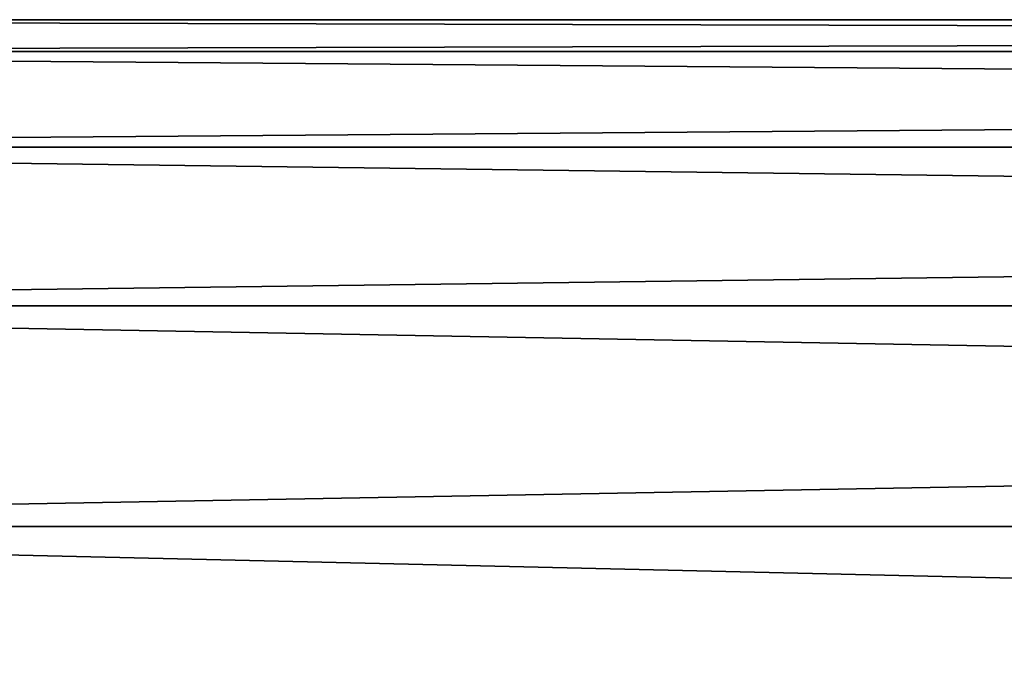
# Model space of a CAD drawing. Header units: millimetres. Extents: x -41 to 9, y -3 to 403.
# Tile 477 of 505: x -35.78 to -31.73, y 379.87 to 382.5. Entities that reach past the tile are written whole.
import ezdxf

# ---------------------------------------------------------------- set-up
doc = ezdxf.new("R2010")
doc.units = ezdxf.units.MM
doc.header["$LTSCALE"] = 81.481481
doc.layers.add('1223', color=7, linetype='CONTINUOUS')

msp = doc.modelspace()

# ---------------------------------------------------------------- linework, layer by layer
at = {"layer": '1223', "linetype": 'Continuous'}
for points in [[(-40.875, 382.5, 50.9995), (9.125, 382.369, 47.6656), (-40.875, 382.3689, 47.6647), (-40.875, 382.5, 50.9995)], [(-40.875, 382.369, 54.334), (9.125, 382.5, 51.0002), (-40.875, 382.5, 50.9995), (-40.875, 382.369, 54.334)], [(9.125, 382.5, 51.0002), (9.125, 382.369, 47.6656), (-40.875, 382.5, 50.9995), (9.125, 382.5, 51.0002)], [(9.125, 382.369, 54.3348), (9.125, 382.5, 51.0002), (-40.875, 382.369, 54.334), (9.125, 382.369, 54.3348)], [(9.125, 382.369, 47.6656), (9.125, 381.9768, 44.3517), (-40.875, 382.3689, 47.6647), (9.125, 382.369, 47.6656)], [(-40.875, 381.9769, 57.6473), (9.125, 382.369, 54.3348), (-40.875, 382.369, 54.334), (-40.875, 381.9769, 57.6473)], [(9.125, 381.9768, 57.648), (9.125, 382.369, 54.3348), (-40.875, 381.9769, 57.6473), (9.125, 381.9768, 57.648)], [(-40.875, 382.3689, 47.6647), (9.125, 381.9768, 44.3517), (-40.875, 381.9766, 44.3508), (-40.875, 382.3689, 47.6647)], [(-40.875, 381.326, 60.9204), (9.125, 381.9768, 57.648), (-40.875, 381.9769, 57.6473), (-40.875, 381.326, 60.9204)], [(9.125, 381.9768, 44.3517), (9.125, 381.3258, 41.0788), (-40.875, 381.9766, 44.3508), (9.125, 381.9768, 44.3517)], [(9.125, 381.3258, 60.9211), (9.125, 381.9768, 57.648), (-40.875, 381.326, 60.9204), (9.125, 381.3258, 60.9211)], [(-40.875, 381.9766, 44.3508), (9.125, 381.3258, 41.0788), (-40.875, 381.3256, 41.0781), (-40.875, 381.9766, 44.3508)], [(-40.875, 380.4205, 64.1314), (9.125, 381.3258, 60.9211), (-40.875, 381.326, 60.9204), (-40.875, 380.4205, 64.1314)], [(9.125, 381.3258, 41.0788), (9.125, 380.4201, 37.8675), (-40.875, 381.3256, 41.0781), (9.125, 381.3258, 41.0788)], [(9.125, 380.4203, 64.132), (9.125, 381.3258, 60.9211), (-40.875, 380.4205, 64.1314), (9.125, 380.4203, 64.132)], [(-40.875, 381.3256, 41.0781), (9.125, 380.4201, 37.8675), (-40.875, 380.4199, 37.8667), (-40.875, 381.3256, 41.0781)], [(-40.875, 379.2655, 67.2626), (9.125, 380.4203, 64.132), (-40.875, 380.4205, 64.1314), (-40.875, 379.2655, 67.2626)], [(9.125, 379.2652, 67.2632), (9.125, 380.4203, 64.132), (-40.875, 379.2655, 67.2626), (9.125, 379.2652, 67.2632)], [(9.125, 380.4201, 37.8675), (9.125, 379.2653, 34.7369), (-40.875, 380.4199, 37.8667), (9.125, 380.4201, 37.8675)], [(-40.875, 380.4199, 37.8667), (9.125, 379.2653, 34.7369), (-40.875, 379.265, 34.7362), (-40.875, 380.4199, 37.8667)]]:
    msp.add_3dface(points, dxfattribs=at)

doc.saveas('drawing.dxf')
